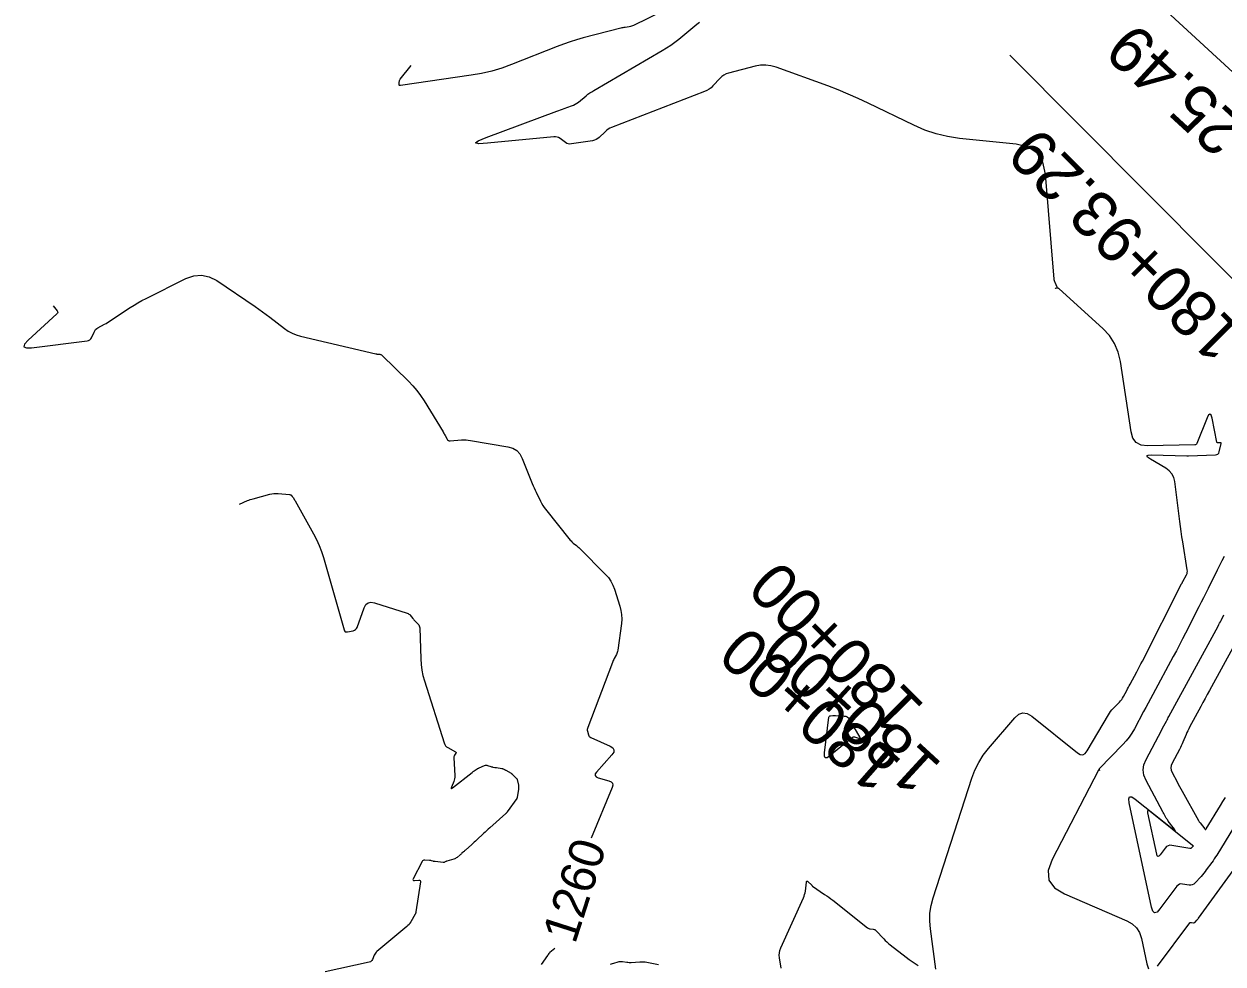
# Model space of a CAD drawing. Extents: x 658976 to 668721, y 639543 to 647196.
# Drawn here: x 661945.2 to 662151.7, y 643099.3 to 643261.1 of the extents above; entities that cross this region are included whole.
import ezdxf

# ---------------------------------------------------------------- set-up
doc = ezdxf.new("R2010")
doc.units = 0
for name, color, linetype in [('Ex_Contour Labels', 7, 'Continuous'), ('Ex_Major Contours', 7, 'Continuous'), ('Ex_Minor Contours', 7, 'Continuous'), ('R_Ramp 15 Degree_Min Ls', 7, 'Continuous'), ('R_Ramp 20 Degree Des Ls Annot', 7, 'Continuous'), ('R_Ramp 20 Degree Existing Ramp', 7, 'Continuous')]:
    doc.layers.add(name, color=color, linetype=linetype)

msp = doc.modelspace()

# ---------------------------------------------------------------- linework, layer by layer
at = {"layer": 'Ex_Major Contours'}
for points in [[(661950.25, 643212.59), (661950.92, 643211.76), (661951, 643211.63), (661951.03, 643211.49), (661950.99, 643211.37), (661950.89, 643211.25), (661945.93, 643206.69), (661945.31, 643206.01), (661945.21, 643205.56), (661945.62, 643205.35), (661946.53, 643205.38), (661956.09, 643206.56), (661956.33, 643206.62), (661956.54, 643206.73), (661956.71, 643206.9), (661956.83, 643207.11), (661957.27, 643208.08), (661957.39, 643208.31), (661957.55, 643208.51), (661957.73, 643208.68), (661957.95, 643208.82), (661959.08, 643209.44), (661959.34, 643209.59), (661959.6, 643209.75), (661959.86, 643209.91), (661960.11, 643210.07), (661963.51, 643212.32), (661964.17, 643212.74), (661964.84, 643213.14), (661965.52, 643213.51), (661966.22, 643213.87), (661973.09, 643217.3), (661974.46, 643217.79), (661975.8, 643217.9), (661977.11, 643217.61), (661978.4, 643216.95), (661984.99, 643212.5), (661985.64, 643212.06), (661986.29, 643211.6), (661986.92, 643211.13), (661987.55, 643210.65), (661990.04, 643208.71), (661990.68, 643208.27), (661991.36, 643207.9), (661992.08, 643207.6), (661992.83, 643207.39), (662005.8, 643204.35), (662005.89, 643204.33), (662005.98, 643204.31), (662006.07, 643204.3), (662006.15, 643204.29), (662006.51, 643204.26), (662006.59, 643204.25), (662006.67, 643204.22), (662006.75, 643204.18), (662006.81, 643204.12), (662011.39, 643199.65), (662012.15, 643198.86), (662012.86, 643198.03), (662013.51, 643197.16), (662014.1, 643196.24), (662017.36, 643190.9), (662017.45, 643190.75), (662017.54, 643190.59), (662017.63, 643190.44), (662017.72, 643190.28), (662018.07, 643189.66), (662018.16, 643189.52), (662018.29, 643189.43), (662018.43, 643189.38), (662018.6, 643189.37), (662020.56, 643189.52), (662020.94, 643189.54), (662021.33, 643189.53), (662021.71, 643189.5), (662022.09, 643189.45), (662028.54, 643188.34), (662029.37, 643188.1), (662030.06, 643187.69), (662030.61, 643187.1), (662031.01, 643186.34), (662032.72, 643182.03), (662032.87, 643181.64), (662033.04, 643181.26), (662033.21, 643180.87), (662033.39, 643180.5), (662034.12, 643178.99), (662034.31, 643178.62), (662034.53, 643178.26), (662034.76, 643177.91), (662035.01, 643177.58), (662039.28, 643172.26), (662039.4, 643172.13), (662039.52, 643172), (662039.64, 643171.88), (662039.78, 643171.77), (662040.32, 643171.34), (662040.46, 643171.23), (662040.59, 643171.12), (662040.72, 643171), (662040.85, 643170.88), (662045.34, 643166.38), (662045.85, 643165.81), (662046.27, 643165.2), (662046.62, 643164.54), (662046.89, 643163.83), (662047.81, 643160.91), (662048, 643160.18), (662048.11, 643159.44), (662048.13, 643158.69), (662048.07, 643157.93), (662047.46, 643153.3), (662047.43, 643153.11), (662047.37, 643152.93), (662047.31, 643152.75), (662047.22, 643152.58), (662046.84, 643151.89), (662046.75, 643151.72), (662046.67, 643151.54), (662046.59, 643151.37), (662046.52, 643151.19), (662042.28, 643140), (662042.23, 643139.85), (662042.21, 643139.69), (662042.21, 643139.54), (662042.24, 643139.38), (662042.41, 643138.75), (662042.46, 643138.6), (662042.54, 643138.48), (662042.65, 643138.38), (662042.79, 643138.3), (662046.12, 643136.82), (662046.59, 643136.52), (662046.8, 643136.17), (662046.75, 643135.76), (662046.44, 643135.29), (662043.79, 643132.35), (662043.57, 643132.02), (662043.54, 643131.75), (662043.71, 643131.53), (662044.07, 643131.37), (662045.92, 643130.84), (662046.3, 643130.67), (662046.52, 643130.42), (662046.58, 643130.1), (662046.48, 643129.69), (662042.87, 643120.95)], [(662036.64, 643101.95), (662035.75, 643101.25), (662035.71, 643101.22), (662035.67, 643101.18), (662035.63, 643101.14), (662035.6, 643101.1), (662035.47, 643100.92), (662035.44, 643100.88), (662035.41, 643100.83), (662035.38, 643100.79), (662035.35, 643100.74), (662034.28, 643099.23)], [(662046.19, 643099.27), (662046.37, 643099.34), (662046.56, 643099.41), (662046.75, 643099.47), (662047.53, 643099.68), (662047.72, 643099.72), (662047.9, 643099.75), (662048.08, 643099.75), (662048.27, 643099.73), (662049.02, 643099.61), (662049.2, 643099.59), (662049.39, 643099.57), (662049.58, 643099.57), (662049.77, 643099.58), (662051.23, 643099.68), (662051.53, 643099.69), (662051.83, 643099.68), (662052.14, 643099.65), (662052.44, 643099.6), (662054.44, 643099.22)]]:
    msp.add_lwpolyline(points, dxfattribs=at)
at = {"layer": 'Ex_Minor Contours'}
for points in [[(662062.84, 643267.14), (662050.14, 643260.87), (662049.97, 643260.79), (662049.8, 643260.73), (662049.62, 643260.69), (662049.44, 643260.65), (662048.7, 643260.55), (662048.52, 643260.52), (662048.34, 643260.49), (662048.16, 643260.45), (662047.98, 643260.41), (662041.5, 643258.72), (662040.36, 643258.41), (662039.24, 643258.06), (662038.12, 643257.68), (662037.02, 643257.26), (662029.15, 643254.15), (662027.46, 643253.54), (662025.75, 643253.03), (662024, 643252.62), (662022.23, 643252.31), (662010.04, 643250.52), (662009.94, 643250.52), (662009.87, 643250.55), (662009.82, 643250.62), (662009.81, 643250.72), (662009.83, 643251.19), (662009.84, 643251.3), (662009.87, 643251.41), (662009.92, 643251.51), (662009.98, 643251.61), (662011.88, 643253.97)], [(662102.24, 643098.39), (662101.28, 643105.33), (662101.17, 643106.69), (662101.21, 643108.03), (662101.4, 643109.36), (662101.75, 643110.68), (662108.42, 643131.29), (662108.95, 643132.68), (662109.6, 643134), (662110.38, 643135.24), (662111.29, 643136.42), (662115.82, 643141.69), (662116.5, 643142.29), (662117.21, 643142.53), (662117.96, 643142.43), (662118.74, 643141.96), (662126.6, 643135.67), (662127.09, 643135.38), (662127.54, 643135.33), (662127.94, 643135.53), (662128.3, 643135.98), (662131.92, 643142.18), (662132.11, 643142.47), (662132.32, 643142.76), (662132.54, 643143.03), (662132.77, 643143.29), (662133.83, 643144.38), (662134.03, 643144.61), (662134.22, 643144.84), (662134.38, 643145.09), (662134.53, 643145.34), (662135.09, 643146.4), (662135.23, 643146.67), (662135.37, 643146.93), (662135.52, 643147.19), (662135.66, 643147.46), (662136.83, 643149.61), (662137.07, 643150.06), (662137.31, 643150.51), (662137.54, 643150.96), (662137.78, 643151.41), (662144.54, 643164.75), (662144.56, 643164.78), (662144.58, 643164.81), (662144.6, 643164.85), (662144.61, 643164.88), (662144.68, 643165.02), (662144.7, 643165.05), (662144.71, 643165.09), (662144.73, 643165.12), (662144.75, 643165.15), (662145.37, 643166.31), (662145.47, 643166.51), (662145.52, 643166.72), (662145.54, 643166.94), (662145.52, 643167.17), (662144.74, 643171.97), (662144.6, 643172.85), (662144.47, 643173.73), (662144.34, 643174.61), (662144.23, 643175.49), (662143.35, 643182.36), (662143.18, 643183.08), (662142.87, 643183.7), (662142.42, 643184.22), (662141.83, 643184.66), (662139.17, 643186.2), (662138.68, 643186.54), (662138.56, 643186.77), (662138.79, 643186.9), (662139.38, 643186.93), (662145.42, 643186.76), (662145.5, 643186.76), (662145.57, 643186.76), (662145.65, 643186.76), (662145.73, 643186.76), (662150.35, 643186.94), (662150.6, 643186.99), (662150.79, 643187.09), (662150.92, 643187.26), (662151.01, 643187.49), (662151.33, 643188.88), (662151.34, 643188.96), (662151.32, 643189.01), (662151.27, 643189.04), (662151.19, 643189.04), (662150.83, 643189), (662150.75, 643189), (662150.68, 643189.02), (662150.64, 643189.08), (662150.61, 643189.15), (662149.77, 643193.25), (662149.6, 643193.79), (662149.41, 643193.98), (662149.19, 643193.83), (662148.93, 643193.32), (662147.15, 643188.9), (662147.1, 643188.8), (662147.03, 643188.73), (662146.94, 643188.69), (662146.83, 643188.68), (662138.68, 643188.5), (662137.57, 643188.64), (662136.73, 643189.08), (662136.15, 643189.83), (662135.83, 643190.9), (662134.02, 643203.01), (662133.63, 643204.64), (662133, 643206.13), (662132.11, 643207.49), (662130.97, 643208.71), (662123.46, 643215.53), (662123.4, 643215.58), (662123.34, 643215.61), (662123.27, 643215.63), (662123.19, 643215.63), (662122.84, 643215.61), (662122.8, 643215.61), (662122.78, 643215.61), (662122.8, 643215.62), (662122.84, 643215.63), (662123.05, 643215.68), (662123.09, 643215.7), (662123.12, 643215.73), (662123.12, 643215.77), (662123.11, 643215.81), (662122.74, 643216.6), (662122.68, 643216.75), (662122.63, 643216.9), (662122.59, 643217.06), (662122.57, 643217.22), (662121.09, 643235.27), (662120.63, 643237.34), (662119.64, 643238.88), (662118.12, 643239.91), (662116.07, 643240.41), (662106.29, 643241.44), (662104.25, 643241.75), (662102.25, 643242.22), (662100.3, 643242.87), (662098.41, 643243.7), (662090.57, 643247.51), (662088.86, 643248.32), (662087.13, 643249.07), (662085.38, 643249.79), (662083.61, 643250.46), (662074.71, 643253.69), (662073.82, 643253.94), (662072.93, 643254.05), (662072.03, 643254.03), (662071.12, 643253.86), (662066.53, 643252.67), (662066.11, 643252.53), (662065.73, 643252.34), (662065.37, 643252.09), (662065.06, 643251.79), (662063.84, 643250.46), (662063.53, 643250.15), (662063.18, 643249.89), (662062.81, 643249.66), (662062.4, 643249.48), (662046.39, 643243.31), (662046.08, 643243.18), (662045.79, 643243.01), (662045.51, 643242.81), (662045.26, 643242.58), (662044.27, 643241.61), (662044.02, 643241.39), (662043.73, 643241.22), (662043.43, 643241.1), (662043.1, 643241.02), (662039.47, 643240.47), (662039.19, 643240.45), (662038.93, 643240.49), (662038.67, 643240.58), (662038.43, 643240.73), (662037.51, 643241.42), (662037.27, 643241.57), (662037.01, 643241.67), (662036.75, 643241.71), (662036.47, 643241.71), (662025.04, 643240.6), (662023.52, 643240.51), (662022.98, 643240.65), (662023.41, 643241.02), (662024.81, 643241.6), (662036.97, 643246.11), (662037.28, 643246.23), (662037.6, 643246.34), (662037.92, 643246.46), (662038.24, 643246.57), (662039.51, 643247.02), (662039.82, 643247.15), (662040.12, 643247.3), (662040.4, 643247.47), (662040.67, 643247.67), (662042, 643248.77), (662042.31, 643249.02), (662042.64, 643249.25), (662042.97, 643249.47), (662043.31, 643249.68), (662055.12, 643256.57), (662055.86, 643257.02), (662056.57, 643257.49), (662057.27, 643257.99), (662057.94, 643258.52), (662061.06, 643261.07), (662061.5, 643261.43)], [(661982.33, 643178.48), (661983.72, 643179.07), (661983.95, 643179.16), (661984.18, 643179.25), (661984.42, 643179.32), (661984.66, 643179.39), (661987.55, 643180.17), (661987.89, 643180.24), (661988.24, 643180.29), (661988.59, 643180.31), (661988.95, 643180.29), (661990.93, 643180.12), (661991, 643180.11), (661991.07, 643180.08), (661991.13, 643180.05), (661991.19, 643180), (661991.41, 643179.79), (661991.46, 643179.73), (661991.51, 643179.68), (661991.55, 643179.62), (661991.59, 643179.55), (661991.75, 643179.29), (661991.79, 643179.23), (661991.83, 643179.16), (661991.87, 643179.1), (661991.9, 643179.03), (661995.08, 643173.35), (661995.59, 643172.36), (661996.05, 643171.36), (661996.44, 643170.33), (661996.77, 643169.27), (662000.32, 643156.84), (662000.41, 643156.64), (662000.54, 643156.51), (662000.72, 643156.46), (662000.94, 643156.47), (662001.9, 643156.68), (662002.13, 643156.76), (662002.31, 643156.88), (662002.45, 643157.04), (662002.56, 643157.25), (662003.78, 643160.62), (662004.06, 643161.16), (662004.45, 643161.48), (662004.95, 643161.59), (662005.54, 643161.49), (662011.2, 643159.7), (662011.36, 643159.64), (662011.49, 643159.55), (662011.62, 643159.45), (662011.73, 643159.33), (662012.14, 643158.8), (662012.25, 643158.67), (662012.35, 643158.54), (662012.47, 643158.42), (662012.58, 643158.3), (662013.09, 643157.79), (662013.2, 643157.66), (662013.28, 643157.52), (662013.33, 643157.37), (662013.35, 643157.2), (662013.52, 643151.81), (662013.58, 643150.85), (662013.71, 643149.91), (662013.9, 643148.98), (662014.16, 643148.07), (662017.55, 643137.35), (662017.65, 643137.1), (662017.8, 643136.88), (662017.98, 643136.7), (662018.21, 643136.55), (662019.5, 643135.85), (662019.58, 643135.8), (662019.61, 643135.73), (662019.61, 643135.66), (662019.57, 643135.58), (662019.34, 643135.23), (662019.29, 643135.14), (662019.26, 643135.05), (662019.24, 643134.95), (662019.24, 643134.85), (662019.39, 643131.69), (662019.39, 643131.44), (662019.36, 643131.19), (662019.3, 643130.94), (662019.21, 643130.7), (662018.8, 643129.76), (662018.74, 643129.57), (662018.75, 643129.48), (662018.84, 643129.49), (662019.01, 643129.6), (662022.4, 643132.29), (662022.48, 643132.36), (662022.57, 643132.43), (662022.66, 643132.49), (662022.75, 643132.55), (662023.22, 643132.89), (662023.25, 643132.91), (662023.28, 643132.93), (662023.31, 643132.95), (662023.34, 643132.96), (662023.47, 643133.02), (662023.5, 643133.03), (662023.53, 643133.05), (662023.56, 643133.06), (662023.59, 643133.07), (662024.53, 643133.48), (662024.65, 643133.52), (662024.77, 643133.54), (662024.9, 643133.53), (662025.02, 643133.5), (662025.62, 643133.3), (662025.7, 643133.27), (662025.78, 643133.25), (662025.86, 643133.23), (662025.94, 643133.21), (662026.26, 643133.15), (662026.34, 643133.14), (662026.42, 643133.12), (662026.5, 643133.11), (662026.58, 643133.1), (662027.49, 643132.98), (662027.55, 643132.97), (662027.61, 643132.95), (662027.67, 643132.92), (662027.72, 643132.9), (662027.94, 643132.76), (662027.99, 643132.73), (662028.04, 643132.7), (662028.1, 643132.67), (662028.15, 643132.64), (662029.09, 643132.14), (662029.11, 643132.13), (662029.12, 643132.12), (662029.14, 643132.11), (662029.16, 643132.1), (662029.22, 643132.04), (662029.23, 643132.03), (662029.25, 643132.02), (662029.26, 643132), (662029.27, 643131.99), (662030.04, 643131.24), (662030.05, 643131.23), (662030.06, 643131.22), (662030.06, 643131.21), (662030.07, 643131.19), (662030.09, 643131.13), (662030.09, 643131.12), (662030.1, 643131.1), (662030.1, 643131.09), (662030.11, 643131.07), (662030.33, 643130.08), (662030.36, 643129.91), (662030.37, 643129.74), (662030.37, 643129.56), (662030.35, 643129.39), (662030.11, 643127.96), (662030.11, 643127.95), (662030.1, 643127.93), (662030.1, 643127.91), (662030.1, 643127.9), (662030.09, 643127.83), (662030.09, 643127.82), (662030.08, 643127.8), (662030.08, 643127.79), (662030.07, 643127.77), (662028.43, 643125.52), (662028.41, 643125.49), (662028.39, 643125.46), (662028.37, 643125.43), (662028.35, 643125.4), (662028.26, 643125.29), (662028.23, 643125.26), (662028.21, 643125.23), (662028.18, 643125.2), (662028.16, 643125.18), (662025.43, 643122.75), (662025.16, 643122.5), (662024.89, 643122.26), (662024.62, 643122.01), (662024.36, 643121.76), (662023.17, 643120.65), (662022.96, 643120.46), (662022.75, 643120.27), (662022.54, 643120.08), (662022.33, 643119.89), (662021.21, 643118.9), (662021.14, 643118.83), (662021.06, 643118.76), (662020.99, 643118.69), (662020.91, 643118.63), (662020.61, 643118.36), (662020.54, 643118.29), (662020.46, 643118.23), (662020.38, 643118.16), (662020.31, 643118.1), (662019.77, 643117.64), (662019.65, 643117.55), (662019.52, 643117.47), (662019.39, 643117.41), (662019.25, 643117.36), (662018.04, 643117.01), (662017.98, 643116.99), (662017.93, 643116.97), (662017.87, 643116.95), (662017.82, 643116.92), (662017.61, 643116.83), (662017.55, 643116.8), (662017.5, 643116.79), (662017.44, 643116.79), (662017.38, 643116.79), (662016, 643116.92), (662015.92, 643116.93), (662015.84, 643116.94), (662015.75, 643116.96), (662015.67, 643116.98), (662015.35, 643117.07), (662015.27, 643117.09), (662015.19, 643117.11), (662015.11, 643117.12), (662015.02, 643117.13), (662014.23, 643117.19), (662014.08, 643117.18), (662013.95, 643117.13), (662013.84, 643117.05), (662013.76, 643116.92), (662012.24, 643113.96), (662012.19, 643113.82), (662012.21, 643113.73), (662012.29, 643113.68), (662012.44, 643113.67), (662013.17, 643113.75), (662013.33, 643113.75), (662013.43, 643113.69), (662013.49, 643113.58), (662013.48, 643113.43), (662012.7, 643108.3), (662012.69, 643108.26), (662012.69, 643108.23), (662012.68, 643108.19), (662012.66, 643108.15), (662012.62, 643108), (662012.6, 643107.96), (662012.59, 643107.93), (662012.57, 643107.89), (662012.55, 643107.86), (662011.8, 643106.55), (662011.66, 643106.33), (662011.51, 643106.12), (662011.33, 643105.93), (662011.14, 643105.75), (662005.98, 643101.45), (662005.83, 643101.32), (662005.71, 643101.17), (662005.6, 643101), (662005.52, 643100.82), (662005.21, 643100.08), (662005.12, 643099.91), (662005, 643099.78), (662004.85, 643099.68), (662004.67, 643099.62), (661997.09, 643097.96)], [(662151.85, 643169.48), (662151.44, 643168.7), (662151.04, 643167.91), (662150.65, 643167.12), (662149.1, 643163.95), (662148.71, 643163.16), (662148.32, 643162.36), (662147.92, 643161.58), (662147.53, 643160.79), (662145.23, 643156.27), (662144.71, 643155.25), (662144.19, 643154.24), (662143.65, 643153.23), (662143.11, 643152.23), (662139.56, 643145.7), (662139.16, 643144.96), (662138.76, 643144.22), (662138.36, 643143.48), (662137.97, 643142.74), (662136.4, 643139.78), (662135.98, 643139.05), (662135.51, 643138.37), (662135, 643137.71), (662134.44, 643137.09), (662130.35, 643132.87), (662130.33, 643132.84), (662130.32, 643132.82), (662130.32, 643132.79), (662130.33, 643132.77), (662130.4, 643132.65), (662130.41, 643132.63), (662130.41, 643132.62), (662130.4, 643132.62), (662130.38, 643132.63), (662130.29, 643132.7), (662130.27, 643132.72), (662130.25, 643132.72), (662130.24, 643132.71), (662130.22, 643132.69), (662122.23, 643117.3), (662121.57, 643115.38), (662121.7, 643113.75), (662122.63, 643112.41), (662124.36, 643111.35), (662135.1, 643106.75), (662136.03, 643106.23), (662136.76, 643105.55), (662137.29, 643104.7), (662137.63, 643103.69), (662138.56, 643099.31), (662138.85, 643098.47)], [(662155.7, 643126.39), (662150.58, 643118.04), (662150.38, 643117.72), (662150.17, 643117.4), (662149.95, 643117.08), (662149.73, 643116.77), (662148.79, 643115.49), (662148.58, 643115.2), (662148.35, 643114.92), (662148.12, 643114.64), (662147.88, 643114.37), (662146.83, 643113.21), (662146.62, 643113.02), (662146.38, 643112.9), (662146.13, 643112.85), (662145.85, 643112.87), (662144.68, 643113.07), (662144.4, 643113.08), (662144.15, 643113.02), (662143.93, 643112.89), (662143.74, 643112.69), (662140.81, 643108.78), (662140.31, 643108.25), (662139.89, 643108.13), (662139.57, 643108.41), (662139.33, 643109.1), (662135.51, 643127.03), (662135.44, 643127.74), (662135.58, 643128.09), (662135.96, 643128.07), (662136.56, 643127.68), (662143.17, 643122.39), (662143.38, 643122.24), (662143.47, 643122.21), (662143.44, 643122.3), (662143.29, 643122.51), (662142.23, 643123.91), (662142.14, 643124.04), (662142.05, 643124.16), (662141.97, 643124.29), (662141.9, 643124.43), (662141.6, 643124.96), (662141.52, 643125.1), (662141.45, 643125.23), (662141.37, 643125.36), (662141.3, 643125.5), (662138.42, 643130.91), (662138.06, 643131.8), (662137.94, 643132.7), (662138.05, 643133.6), (662138.41, 643134.49), (662141.05, 643139.47), (662141.27, 643139.88), (662141.49, 643140.29), (662141.92, 643141.11), (662142.03, 643141.32), (662142.14, 643141.52), (662142.25, 643141.72), (662142.36, 643141.93), (662150.82, 643157.48), (662150.95, 643157.72), (662151.08, 643157.96), (662151.21, 643158.21), (662151.33, 643158.45), (662151.82, 643159.42)], [(662153.72, 643154.38), (662149.33, 643146.39), (662148.95, 643145.7), (662148.57, 643145.01), (662148.2, 643144.32), (662147.83, 643143.63), (662145.92, 643140.09), (662145.76, 643139.78), (662145.6, 643139.46), (662145.46, 643139.14), (662145.31, 643138.82), (662144.76, 643137.51), (662144.62, 643137.19), (662144.47, 643136.87), (662144.32, 643136.55), (662144.15, 643136.24), (662142.89, 643133.86), (662142.73, 643133.46), (662142.68, 643133.06), (662142.73, 643132.66), (662142.89, 643132.26), (662143.75, 643130.66), (662143.96, 643130.26), (662144.18, 643129.86), (662144.4, 643129.46), (662144.62, 643129.07), (662147.46, 643123.99), (662147.52, 643123.89), (662147.58, 643123.79), (662147.64, 643123.69), (662147.71, 643123.6), (662148.51, 643122.54), (662148.57, 643122.48), (662148.63, 643122.46), (662148.69, 643122.48), (662148.75, 643122.55), (662151.21, 643126.56), (662151.64, 643127.25), (662152.08, 643127.94)], [(662075.6, 643098.59), (662075.3, 643100.36), (662075.26, 643100.8), (662075.28, 643101.23), (662075.37, 643101.65), (662075.52, 643102.07), (662079.42, 643110.68), (662079.53, 643110.96), (662079.63, 643111.25), (662079.7, 643111.55), (662079.75, 643111.85), (662079.94, 643113.38), (662079.97, 643113.5), (662080.02, 643113.56), (662080.1, 643113.55), (662080.2, 643113.48), (662080.86, 643112.88), (662080.87, 643112.87), (662080.88, 643112.86), (662080.89, 643112.84), (662080.89, 643112.83), (662080.92, 643112.76), (662080.92, 643112.74), (662080.93, 643112.73), (662080.94, 643112.71), (662080.96, 643112.7), (662083.07, 643111.29), (662083.43, 643111.05), (662083.78, 643110.8), (662084.12, 643110.54), (662084.46, 643110.28), (662090.44, 643105.55), (662090.55, 643105.48), (662090.66, 643105.42), (662090.79, 643105.38), (662090.92, 643105.35), (662091.45, 643105.28), (662091.58, 643105.26), (662091.7, 643105.21), (662091.81, 643105.14), (662091.9, 643105.05), (662093.25, 643103.61), (662093.51, 643103.34), (662093.78, 643103.09), (662094.06, 643102.84), (662094.35, 643102.61), (662097.13, 643100.46), (662097.63, 643100.08), (662098.14, 643099.73), (662098.66, 643099.39), (662099.19, 643099.06)], [(662140.36, 643098.91), (662145.94, 643106.36), (662146, 643106.42), (662146.06, 643106.46), (662146.14, 643106.47), (662146.22, 643106.47), (662146.57, 643106.41), (662146.66, 643106.41), (662146.73, 643106.42), (662146.8, 643106.46), (662146.87, 643106.51), (662147.18, 643106.86), (662147.25, 643106.94), (662147.32, 643107.03), (662147.39, 643107.11), (662147.46, 643107.2), (662153.44, 643115.39)]]:
    msp.add_lwpolyline(points, dxfattribs=at)
for points in [[(662083.83, 643141.9), (662083.88, 643141.98), (662083.96, 643142.03), (662084.06, 643142.05), (662084.51, 643142.09), (662084.62, 643142.1), (662084.73, 643142.1), (662084.84, 643142.1), (662084.95, 643142.1), (662086.46, 643141.99), (662086.73, 643141.95), (662086.96, 643141.84), (662087.16, 643141.67), (662087.32, 643141.45), (662089.11, 643138.27), (662089.16, 643138.15), (662089.15, 643138.09), (662089.09, 643138.07), (662088.97, 643138.1), (662088.28, 643138.34), (662088.18, 643138.36), (662088.07, 643138.36), (662087.97, 643138.33), (662087.88, 643138.28), (662087.5, 643137.99), (662087.41, 643137.92), (662087.32, 643137.85), (662087.22, 643137.78), (662087.13, 643137.71), (662083.96, 643135.13), (662083.48, 643134.82), (662083.17, 643134.81), (662083.02, 643135.08), (662083.03, 643135.65), (662083.81, 643141.81)], [(662140.64, 643117.88), (662140.47, 643117.83), (662140.35, 643117.94), (662140.25, 643118.22), (662138.73, 643125.34), (662138.7, 643125.63), (662138.76, 643125.77), (662138.91, 643125.76), (662139.15, 643125.6), (662146.44, 643119.76), (662146.49, 643119.71), (662146.51, 643119.66), (662146.5, 643119.6), (662146.46, 643119.54), (662146.23, 643119.29), (662146.17, 643119.23), (662146.1, 643119.2), (662146.02, 643119.18), (662145.94, 643119.19), (662142.86, 643119.71), (662142.52, 643119.73), (662142.22, 643119.66), (662141.95, 643119.5), (662141.71, 643119.25), (662140.84, 643118.09)]]:
    msp.add_lwpolyline(points, close=True, dxfattribs=at)
at = {"layer": 'R_Ramp 15 Degree_Min Ls'}
msp.add_lwpolyline([(662256.07, 643114.04), (662185.51, 643184.9), (662114.95, 643255.76)], dxfattribs=at)
at = {"layer": 'R_Ramp 20 Degree Existing Ramp'}
msp.add_lwpolyline([(662282, 643134.55), (662208.4, 643202.24), (662134.79, 643269.93)], dxfattribs=at)

# ---------------------------------------------------------------- texts
at = {"layer": 'Ex_Contour Labels'}
msp.add_text('1260', height=6, rotation=72.1784, dxfattribs=at).set_placement((662040.1, 643102.59))
at = {"layer": 'R_Ramp 15 Degree_Min Ls'}
for s, p in [('P.C. STA. 180+93.29', (662191.34, 643171.96)), ('180+00', (662100.53, 643143.69))]:
    msp.add_text(s, height=8, rotation=134.88, dxfattribs=at).set_placement(p)
at = {"layer": 'R_Ramp 20 Degree Des Ls Annot'}
msp.add_text('180+00', height=8, rotation=138.6554, dxfattribs=at).set_placement((662096.67, 643134.06))
at = {"layer": 'R_Ramp 20 Degree Existing Ramp'}
for s, p in [('P.C. STA. 181+25.49', (662210.99, 643193.07)), ('180+00', (662103.52, 643133.64))]:
    msp.add_text(s, height=8, rotation=137.3993, dxfattribs=at).set_placement(p)

doc.saveas('drawing.dxf')
